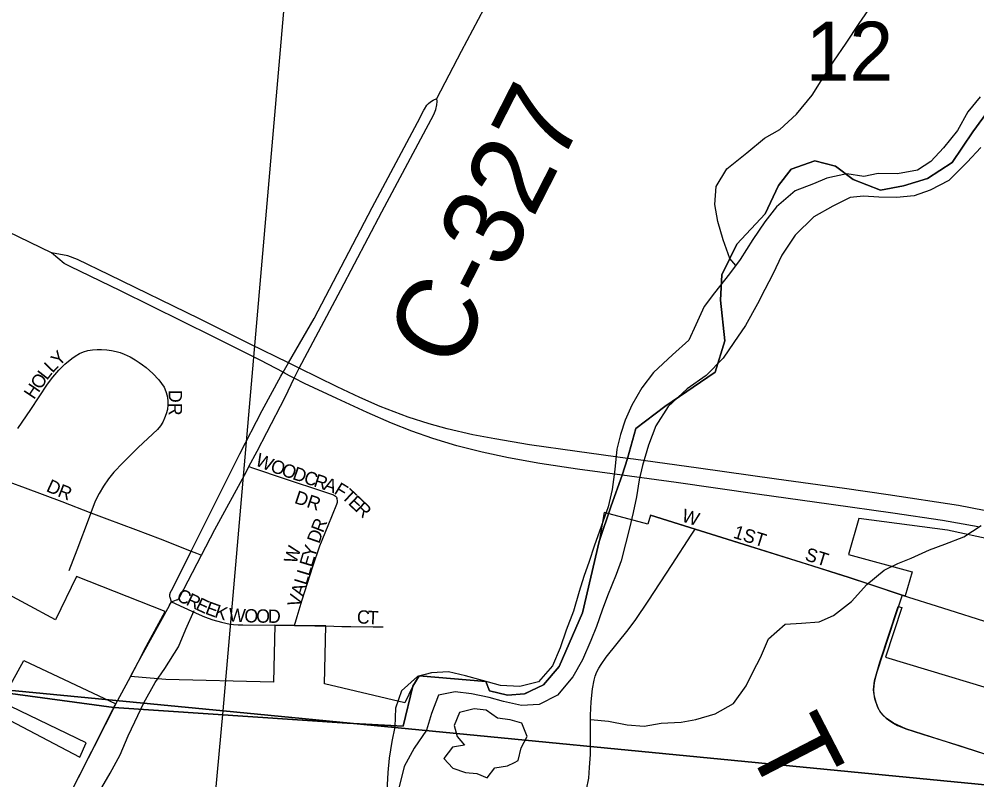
# Model space of a CAD drawing. Extents: x -209 to 4852, y 0 to 905.
# Drawn here: x 67.66 to 81.27, y 298.36 to 309.16 of the extents above; entities that cross this region are included whole.
import ezdxf

# ---------------------------------------------------------------- set-up
doc = ezdxf.new("R2010")
doc.units = 0
for name, color, linetype in [('GM_P_County_Alignment', 7, 'Continuous'), ('GM_X_Airport_Location_Class_2', 7, 'Continuous'), ('GM_X_Airport_Location_Class_3', 7, 'Continuous'), ('GM_X_County_Road', 7, 'Continuous'), ('GM_X_County_Road_Text', 7, 'Continuous'), ('GM_X_County_ROW', 7, 'Continuous'), ('GM_X_County_Subdivision_Text', 7, 'Continuous'), ('GM_X_Interstate_Location', 7, 'Continuous'), ('GM_X_Major_Lake', 7, 'Continuous'), ('GM_X_Major_Lake_Text', 7, 'Continuous'), ('GM_X_Major_River', 7, 'Continuous'), ('GM_X_Major_River_Text', 7, 'Continuous'), ('GM_X_Minor_Lake_Text', 7, 'Continuous'), ('GM_X_Minor_River', 7, 'Continuous'), ('GM_X_Township_Road', 7, 'Continuous'), ('GM_X_Township_Road_Text', 7, 'Continuous'), ('GM_X_Township_Text', 7, 'Continuous'), ('GM_X_US_Location', 7, 'Continuous')]:
    doc.layers.add(name, color=color, linetype=linetype)

msp = doc.modelspace()

# ---------------------------------------------------------------- linework, layer by layer
at = {"layer": 'GM_X_Airport_Location_Class_2'}
for points in [[(76.631, 302.117), (77.04, 301.986), (77.264, 301.916)], [(75.724, 298.222), (75.754, 298.38), (75.767, 298.531), (75.777, 298.717), (75.781, 299.079), (75.781, 299.277), (75.787, 299.464), (75.806, 299.649), (75.829, 299.772), (75.846, 299.831), (75.868, 299.889), (75.896, 299.945), (75.929, 299.997), (76.002, 300.098), (76.158, 300.292), (76.314, 300.486), (76.424, 300.636), (76.598, 300.894), (76.941, 301.413), (77.21, 301.832), (77.264, 301.916)], [(77.264, 301.916), (77.798, 301.75), (77.811, 301.746), (78.919, 301.4), (79.289, 301.283), (79.439, 301.235), (79.758, 301.133), (80.206, 300.982)], [(69.028, 299.426), (69.03, 299.429), (69.243, 299.822), (69.245, 299.825), (69.246, 299.827), (69.248, 299.83)]]:
    msp.add_lwpolyline(points, dxfattribs=at)
at = {"layer": 'GM_X_County_Road'}
for points in [[(77.843, 305.664), (77.76, 305.76), (77.663, 306.026), (77.59, 306.285), (77.546, 306.528), (77.563, 306.786), (77.717, 307.035), (77.998, 307.261), (78.249, 307.471), (78.47, 307.591), (78.706, 307.81), (78.928, 308.081), (79.104, 308.361), (79.234, 308.565), (79.41, 308.821), (79.594, 309.101), (79.777, 309.357)], [(75.779, 299.216), (76.036, 299.191), (76.301, 299.136), (76.543, 299.119), (76.785, 299.163), (77.065, 299.176), (77.277, 299.212), (77.55, 299.294), (77.809, 299.443), (77.992, 299.693), (78.092, 299.897), (78.192, 300.093), (78.308, 300.358), (78.544, 300.569), (78.779, 300.583), (79.028, 300.603), (79.233, 300.693), (79.485, 300.888), (79.706, 301.13), (79.95, 301.333), (80.147, 301.43), (80.337, 301.505), (80.595, 301.624), (80.815, 301.706), (81.081, 301.81), (81.331, 301.968)], [(68.803, 298.19), (68.957, 298.454), (69.095, 298.711), (69.211, 298.984), (69.303, 299.181), (69.434, 299.453), (69.595, 299.74), (69.732, 299.937), (69.924, 300.246), (70.032, 300.496), (70.148, 300.761)]]:
    msp.add_lwpolyline(points, dxfattribs=at)
at = {"layer": 'GM_X_County_Road_Text'}
for points in [[(73.596, 308.035), (73.944, 308.707), (74.83, 310.376)], [(71.487, 304.28), (71.852, 304.907), (72.679, 306.486), (73.321, 307.692), (73.413, 307.868), (73.421, 307.884), (73.455, 307.937), (73.477, 307.961), (73.507, 307.988), (73.544, 308.01), (73.596, 308.035)], [(71.64, 304.202), (72.232, 305.315), (72.816, 306.423), (73.551, 307.808), (73.58, 307.876), (73.594, 307.943), (73.599, 307.989), (73.596, 308.035)], [(71.412, 304.146), (71.487, 304.28)], [(70.107, 301.607), (70.404, 302.202), (70.795, 302.986), (71.113, 303.603), (71.379, 304.088), (71.412, 304.146)], [(71.571, 304.061), (71.64, 304.202)], [(70.927, 302.805), (71.041, 303.027), (71.18, 303.29), (71.439, 303.792), (71.571, 304.061)], [(70.254, 301.549), (70.443, 301.912), (70.891, 302.734), (70.927, 302.805)], [(69.825, 300.883), (69.805, 300.948), (69.803, 300.958), (69.801, 300.973), (69.801, 300.988), (69.805, 301.005), (69.808, 301.014), (69.843, 301.081), (70.107, 301.607)], [(69.825, 300.883), (69.898, 300.912), (69.905, 300.915), (69.914, 300.92), (69.925, 300.928), (69.934, 300.938), (69.941, 300.949), (70.065, 301.184), (70.254, 301.549)], [(69.796, 300.831), (69.799, 300.836), (69.825, 300.883)], [(69.248, 299.83), (69.35, 300.02), (69.354, 300.027), (69.53, 300.347), (69.796, 300.831)], [(68.721, 298.819), (68.728, 298.832), (68.992, 299.354)], [(68.992, 299.354), (68.999, 299.367), (69.028, 299.426)], [(68.631, 298.64), (68.638, 298.654), (68.643, 298.664), (68.694, 298.764), (68.721, 298.819)], [(67.138, 292.845), (67.222, 293.486), (67.289, 293.965), (67.423, 294.876), (67.537, 295.648), (67.632, 296.207), (67.668, 296.4), (67.706, 296.588), (67.75, 296.768), (67.812, 296.953), (67.876, 297.118), (67.93, 297.244), (67.984, 297.36), (68.216, 297.826), (68.631, 298.64)]]:
    msp.add_lwpolyline(points, dxfattribs=at)
at = {"layer": 'GM_X_County_ROW'}
for points in [[(80.206, 300.982), (80.096, 300.653), (79.845, 299.884), (79.812, 299.761), (79.803, 299.698), (79.8, 299.634), (79.805, 299.569), (79.818, 299.506), (79.837, 299.445), (79.862, 299.386), (79.892, 299.329), (79.906, 299.311), (79.932, 299.277), (79.979, 299.233), (80.031, 299.194), (80.085, 299.161), (80.141, 299.131), (80.258, 299.083), (80.496, 299.006), (81.031, 298.839), (81.867, 298.567)], [(80.206, 300.982), (80.778, 300.8)], [(80.778, 300.8), (82.154, 300.363)]]:
    msp.add_lwpolyline(points, dxfattribs=at)
at = {"layer": 'GM_X_County_Subdivision_Text'}
for points in [[(71.64, 304.202), (71.573, 304.235), (71.487, 304.28), (70.945, 304.544), (70.223, 304.903), (68.943, 305.531), (68.493, 305.746), (68.352, 305.8), (68.12, 305.84), (67.505, 306.139), (66.474, 306.613), (65.799, 306.936), (65.5, 307.093), (65.241, 307.248), (65.154, 307.301), (64.956, 307.423), (64.726, 307.582), (64.66, 307.628), (64.005, 308.104), (63.172, 308.726), (62.628, 309.136), (62.336, 309.354)], [(81.288, 301.951), (80.781, 302.038), (80.075, 302.145), (79.199, 302.266), (78.147, 302.414), (76.998, 302.579), (76.229, 302.684), (75.594, 302.77), (75.057, 302.851), (74.613, 302.931), (74.24, 303.012), (73.881, 303.099), (73.538, 303.207), (73.243, 303.308), (72.951, 303.422), (72.608, 303.573), (72.175, 303.775), (71.714, 303.988), (71.571, 304.061), (71.523, 304.086), (71.442, 304.13), (71.412, 304.146), (71.096, 304.312), (70.425, 304.651), (69.104, 305.3), (68.386, 305.646), (68.302, 305.689), (68.12, 305.84)], [(81.373, 302.184), (81.006, 302.253), (80.008, 302.404), (79.387, 302.495), (78.422, 302.629), (77.313, 302.782), (76.389, 302.912), (76.305, 302.923), (75.589, 303.022), (74.911, 303.117), (74.42, 303.199), (74.106, 303.257), (73.743, 303.341), (73.485, 303.412), (73.189, 303.509), (72.789, 303.66), (72.501, 303.785), (72.179, 303.94), (71.64, 304.202)]]:
    msp.add_lwpolyline(points, dxfattribs=at)
at = {"layer": 'GM_X_Major_Lake'}
for points in [[(81.314, 308.059), (81.142, 307.842), (80.991, 307.58), (80.796, 307.334), (80.616, 307.141), (80.424, 307.016), (80.141, 306.962), (79.868, 306.968), (79.662, 306.928), (79.42, 306.964), (79.138, 306.902), (78.946, 306.823), (78.686, 306.723), (78.422, 306.493), (78.258, 306.284), (78.085, 306.03), (77.904, 305.746), (77.755, 305.544), (77.543, 305.275)], [(81.327, 307.336), (81.132, 307.128), (80.868, 306.869), (80.607, 306.73), (80.377, 306.652), (80.126, 306.628), (79.876, 306.634), (79.656, 306.646), (79.466, 306.628), (79.22, 306.505), (78.95, 306.352), (78.686, 306.092), (78.497, 305.808), (78.369, 305.537), (78.258, 305.319), (78.154, 305.116), (77.98, 304.809), (77.815, 304.57), (77.665, 304.345), (77.424, 304.1), (77.154, 303.909), (76.882, 303.657), (76.708, 303.387), (76.603, 303.109), (76.52, 302.822), (76.47, 302.618), (76.434, 302.375), (76.383, 302.156), (76.332, 301.929), (76.274, 301.71), (76.215, 301.468), (76.142, 301.272), (76.021, 300.971), (75.947, 300.768), (75.866, 300.534), (75.785, 300.338), (75.665, 300.06), (75.53, 299.82), (75.311, 299.559), (75.05, 299.428), (74.799, 299.411), (74.542, 299.47), (74.339, 299.528), (74.09, 299.58), (73.855, 299.608), (73.618, 299.561), (73.521, 299.297), (73.447, 299.063), (73.274, 298.809), (73.131, 298.546), (73.063, 298.259)], [(77.543, 305.275), (77.394, 305.081), (77.274, 304.818), (77.178, 304.6), (76.945, 304.393), (76.673, 304.141), (76.509, 303.924), (76.366, 303.677), (76.27, 303.466), (76.205, 303.262), (76.154, 303.051), (76.124, 302.763), (76.087, 302.482), (76.028, 302.233), (75.833, 301.675), (75.759, 301.456), (75.686, 301.245), (75.62, 301.034), (75.537, 300.754), (75.432, 300.483), (75.35, 300.234), (75.238, 299.978), (75.042, 299.747), (74.775, 299.685), (74.502, 299.699), (74.246, 299.766), (74.004, 299.833), (73.763, 299.892), (73.52, 299.875), (73.321, 299.826), (73.096, 299.619), (73.007, 299.377), (73, 299.112), (72.957, 298.9), (72.921, 298.665), (72.901, 298.46), (72.887, 298.202)]]:
    msp.add_lwpolyline(points, dxfattribs=at)
at = {"layer": 'GM_X_Major_River'}
for points in [[(74.7, 298.605), (74.753, 298.631), (74.793, 298.813), (74.877, 298.972), (74.803, 299.162), (74.637, 299.209), (74.456, 299.233), (74.298, 299.348), (74.124, 299.365), (73.919, 299.313)], [(73.919, 299.313), (73.842, 299.131), (73.886, 298.972), (73.991, 298.849), (73.817, 298.82), (73.695, 298.662), (73.822, 298.524), (74.003, 298.462), (74.162, 298.446), (74.313, 298.384), (74.42, 298.527), (74.602, 298.556), (74.7, 298.605)]]:
    msp.add_lwpolyline(points, dxfattribs=at)
at = {"layer": 'GM_X_Major_River_Text'}
for points in [[(70.927, 302.805), (70.978, 302.788), (71.44, 302.634), (71.985, 302.453), (72.113, 302.411), (72.127, 302.405), (72.141, 302.397), (72.155, 302.386), (72.169, 302.372), (72.177, 302.359)], [(71.576, 300.548), (71.613, 300.676), (71.683, 300.914), (71.835, 301.386), (71.936, 301.68), (72.052, 301.968), (72.175, 302.27), (72.18, 302.285), (72.183, 302.302), (72.183, 302.324), (72.181, 302.344), (72.177, 302.359)]]:
    msp.add_lwpolyline(points, dxfattribs=at)
at = {"layer": 'GM_X_Minor_Lake_Text'}
for points in [[(65.159, 299.905), (69.006, 299.383), (72.323, 299.161), (73.118, 299.117), (73.253, 299.688), (73.346, 299.835), (74.292, 299.754), (74.344, 299.62), (74.601, 299.561), (74.842, 299.577), (75.113, 299.708), (75.332, 299.969), (75.664, 300.728), (75.904, 301.742), (76.075, 302.25), (76.229, 302.684), (76.305, 302.923), (76.422, 303.348), (76.837, 303.657), (77.552, 304.147), (77.688, 304.59), (77.624, 305.169), (77.645, 305.528), (77.86, 305.965), (78.259, 306.395), (78.452, 306.798), (78.632, 307.032), (78.964, 307.149), (79.262, 307.073), (79.511, 306.885), (79.899, 306.73), (80.227, 306.794), (80.566, 306.896), (80.917, 307.126), (81.211, 307.56), (81.674, 308.193)], [(81.674, 308.193), (81.211, 307.56), (80.917, 307.126), (80.566, 306.896), (80.227, 306.794), (79.899, 306.73), (79.511, 306.885), (79.262, 307.073), (78.964, 307.149), (78.632, 307.032), (78.452, 306.798), (78.259, 306.395), (77.86, 305.965), (77.645, 305.528), (77.624, 305.169), (77.688, 304.59), (77.552, 304.147), (76.837, 303.657), (76.422, 303.348), (76.305, 302.923), (76.229, 302.684), (76.075, 302.25), (75.904, 301.742), (75.664, 300.728), (75.332, 299.969), (75.113, 299.708), (74.842, 299.577), (74.601, 299.561), (74.344, 299.62), (74.292, 299.754), (73.346, 299.835), (73.253, 299.688), (73.118, 299.117), (72.323, 299.161), (69.006, 299.383), (65.159, 299.905)]]:
    msp.add_lwpolyline(points, dxfattribs=at)
at = {"layer": 'GM_X_Minor_River'}
for points in [[(59.342, 320.499), (59.342, 300.415), (70.559, 299.335), (72.295, 319.32)], [(92.468, 317.445), (90.648, 297.385), (70.559, 299.335), (72.295, 319.32)], [(59.342, 300.415), (59.342, 280.19), (68.709, 279.29), (70.559, 299.335)], [(70.559, 299.335), (90.648, 297.385), (88.927, 277.384), (68.709, 279.29)]]:
    msp.add_lwpolyline(points, close=True, dxfattribs=at)
at = {"layer": 'GM_X_Township_Text'}
for points in [[(67.643, 303.348), (67.826, 303.615), (68.063, 303.975), (68.142, 304.078), (68.224, 304.174), (68.311, 304.262), (68.409, 304.342), (68.457, 304.376), (68.52, 304.41), (68.577, 304.435), (68.638, 304.454), (68.705, 304.463), (68.769, 304.469), (68.833, 304.468), (68.909, 304.463), (68.974, 304.455), (69.038, 304.442), (69.095, 304.427), (69.155, 304.403), (69.238, 304.365), (69.312, 304.322), (69.368, 304.285), (69.412, 304.253), (69.466, 304.212), (69.56, 304.128), (69.646, 304.036), (69.685, 303.986), (69.72, 303.932), (69.747, 303.873), (69.764, 303.81), (69.773, 303.746), (69.775, 303.682), (69.768, 303.618), (69.752, 303.555), (69.729, 303.495), (69.702, 303.438), (69.668, 303.383), (69.627, 303.333), (69.355, 303.078), (69.133, 302.861), (69.007, 302.725), (68.929, 302.63), (68.858, 302.53), (68.797, 302.424), (68.743, 302.313), (68.682, 302.151)], [(67.227, 302.691), (67.278, 302.674), (67.746, 302.506), (68.27, 302.311), (68.682, 302.151)], [(68.682, 302.151), (68.655, 302.083), (68.48, 301.617), (68.366, 301.327)], [(68.682, 302.151), (68.908, 302.062), (69.316, 301.911), (69.666, 301.78), (70.107, 301.607)], [(70.107, 301.607), (70.181, 301.577), (70.254, 301.549)], [(69.825, 300.883), (70.177, 300.724), (70.293, 300.674), (70.413, 300.631), (70.535, 300.597), (70.658, 300.57), (70.705, 300.563), (70.775, 300.558), (70.838, 300.558), (71.294, 300.555), (71.386, 300.552), (71.576, 300.548)], [(71.576, 300.548), (71.864, 300.544), (72.021, 300.542), (72.244, 300.536), (72.372, 300.533), (72.69, 300.53), (72.833, 300.531)]]:
    msp.add_lwpolyline(points, dxfattribs=at)
at = {"layer": 'GM_X_US_Location'}
for points in [[(81.51, 301.76), (80.85, 301.905), (79.59, 302.071), (79.445, 301.557), (80.348, 301.31), (80.249, 300.969), (80.205, 300.982), (79.44, 301.235), (77.798, 301.75), (77.264, 301.917), (76.631, 302.117), (76.592, 301.989), (75.971, 302.155), (75.904, 301.742), (75.664, 300.728), (75.332, 299.969), (75.113, 299.708), (74.852, 299.578), (74.601, 299.561), (74.344, 299.62), (74.292, 299.754), (73.346, 299.835), (73.253, 299.688), (73.142, 299.453), (71.998, 299.72), (72.021, 300.542), (71.576, 300.548), (71.294, 300.555), (71.276, 299.743), (69.746, 299.784), (69.246, 299.827), (69.354, 300.027), (69.438, 300.201), (69.736, 300.747), (68.478, 301.246), (68.178, 300.628), (66.908, 301.313)], [(81.867, 298.567), (80.258, 299.083), (80.085, 299.161), (79.979, 299.233), (79.906, 299.311), (79.862, 299.386), (79.818, 299.506), (79.8, 299.634), (79.812, 299.761), (79.891, 300.027), (80.151, 300.817), (80.202, 300.807), (79.971, 300.1), (82.011, 299.482)], [(67.338, 299.297), (68.524, 298.68), (68.616, 298.884), (67.405, 299.463), (67.728, 300.054), (69.035, 299.438), (68.728, 298.832), (68.643, 298.664), (68.216, 297.826), (67.984, 297.36), (67.876, 297.118), (67.812, 296.953), (67.75, 296.768), (67.706, 296.588), (67.668, 296.4), (67.632, 296.207)]]:
    msp.add_lwpolyline(points, dxfattribs=at)

# ---------------------------------------------------------------- texts
at = {"layer": 'GM_P_County_Alignment'}
msp.add_text('C-327', height=1.1364, rotation=62.968, dxfattribs=at).set_placement((73.847, 304.139))
at = {"layer": 'GM_X_Airport_Location_Class_3'}
for s, height, rotation, p in [('W', 0.189, 342.8914, (77.062, 302.03)), ('1ST', 0.1894, 342.6433, (77.796, 301.797)), ('ST', 0.1894, 342.6413, (78.813, 301.48))]:
    msp.add_text(s, height=height, rotation=rotation, dxfattribs=at).set_placement(p)
at = {"layer": 'GM_X_Interstate_Location'}
for s, height, rotation, p in [('Y', 0.189, 45, (68.226, 304.22)), ('L', 0.189, 46.2361, (68.134, 304.125)), ('O', 0.189, 56.1718, (67.965, 303.888)), ('L', 0.189, 52.1849, (68.056, 304.023)), ('H', 0.189, 56.1645, (67.872, 303.749)), ('DR', 0.1894, 270, (69.787, 303.896)), ('D', 0.189, 335.4095, (68.034, 302.462)), ('R', 0.189, 338.6932, (68.196, 302.388)), ('C', 0.189, 334.7058, (69.884, 300.911)), ('R', 0.189, 334.7058, (70.02, 300.847)), ('E', 0.189, 334.6811, (70.155, 300.783)), ('E', 0.189, 339.7109, (70.293, 300.719)), ('K', 0.189, 342.2481, (70.426, 300.67)), ('W', 0.189, 355.99, (70.634, 300.61)), ('O', 0.189, 358.9118, (70.86, 300.594)), ('O', 0.189, 358.8416, (71.027, 300.591)), ('D', 0.189, 358.8197, (71.194, 300.588)), ('C', 0.189, 356.1116, (72.455, 300.582)), ('T', 0.189, 357.466, (72.609, 300.571))]:
    msp.add_text(s, height=height, rotation=rotation, dxfattribs=at).set_placement(p)
at = {"layer": 'GM_X_Major_Lake_Text'}
for s, height, rotation, p in [('W', 0.189, 336.3533, (71.003, 302.831)), ('O', 0.189, 341.3791, (71.219, 302.738)), ('O', 0.189, 341.2195, (71.376, 302.684)), ('D', 0.189, 341.1988, (71.534, 302.631)), ('C', 0.189, 341.2002, (71.692, 302.577)), ('R', 0.189, 341.2225, (71.834, 302.529)), ('A', 0.189, 341.1918, (71.976, 302.48)), ('F', 0.189, 328.5536, (72.124, 302.431)), ('T', 0.189, 317.2412, (72.23, 302.368)), ('DR', 0.1894, 341.5651, (71.561, 302.291)), ('E', 0.189, 316.4104, (72.327, 302.278)), ('R', 0.189, 316.3913, (72.424, 302.186)), ('R', 0.189, 68.4691, (71.978, 301.856)), ('D', 0.189, 70.6388, (71.924, 301.701)), ('W', 0.189, 72.1605, (71.597, 301.414)), ('Y', 0.189, 72.9198, (71.859, 301.496)), ('E', 0.189, 73.2777, (71.821, 301.368)), ('L', 0.189, 73.285, (71.744, 301.113)), ('L', 0.189, 73.2777, (71.783, 301.241)), ('A', 0.189, 73.2966, (71.697, 300.953)), ('V', 0.189, 73.2861, (71.649, 300.794))]:
    msp.add_text(s, height=height, rotation=rotation, dxfattribs=at).set_placement(p)
at = {"layer": 'GM_X_Township_Road'}
msp.add_text('T', height=1.136, rotation=297.3351, dxfattribs=at).set_placement((77.97, 298.871))
at = {"layer": 'GM_X_Township_Road_Text'}
msp.add_text('12', height=0.8371, rotation=0, dxfattribs=at).set_placement((78.835, 308.287))

doc.saveas('drawing.dxf')
